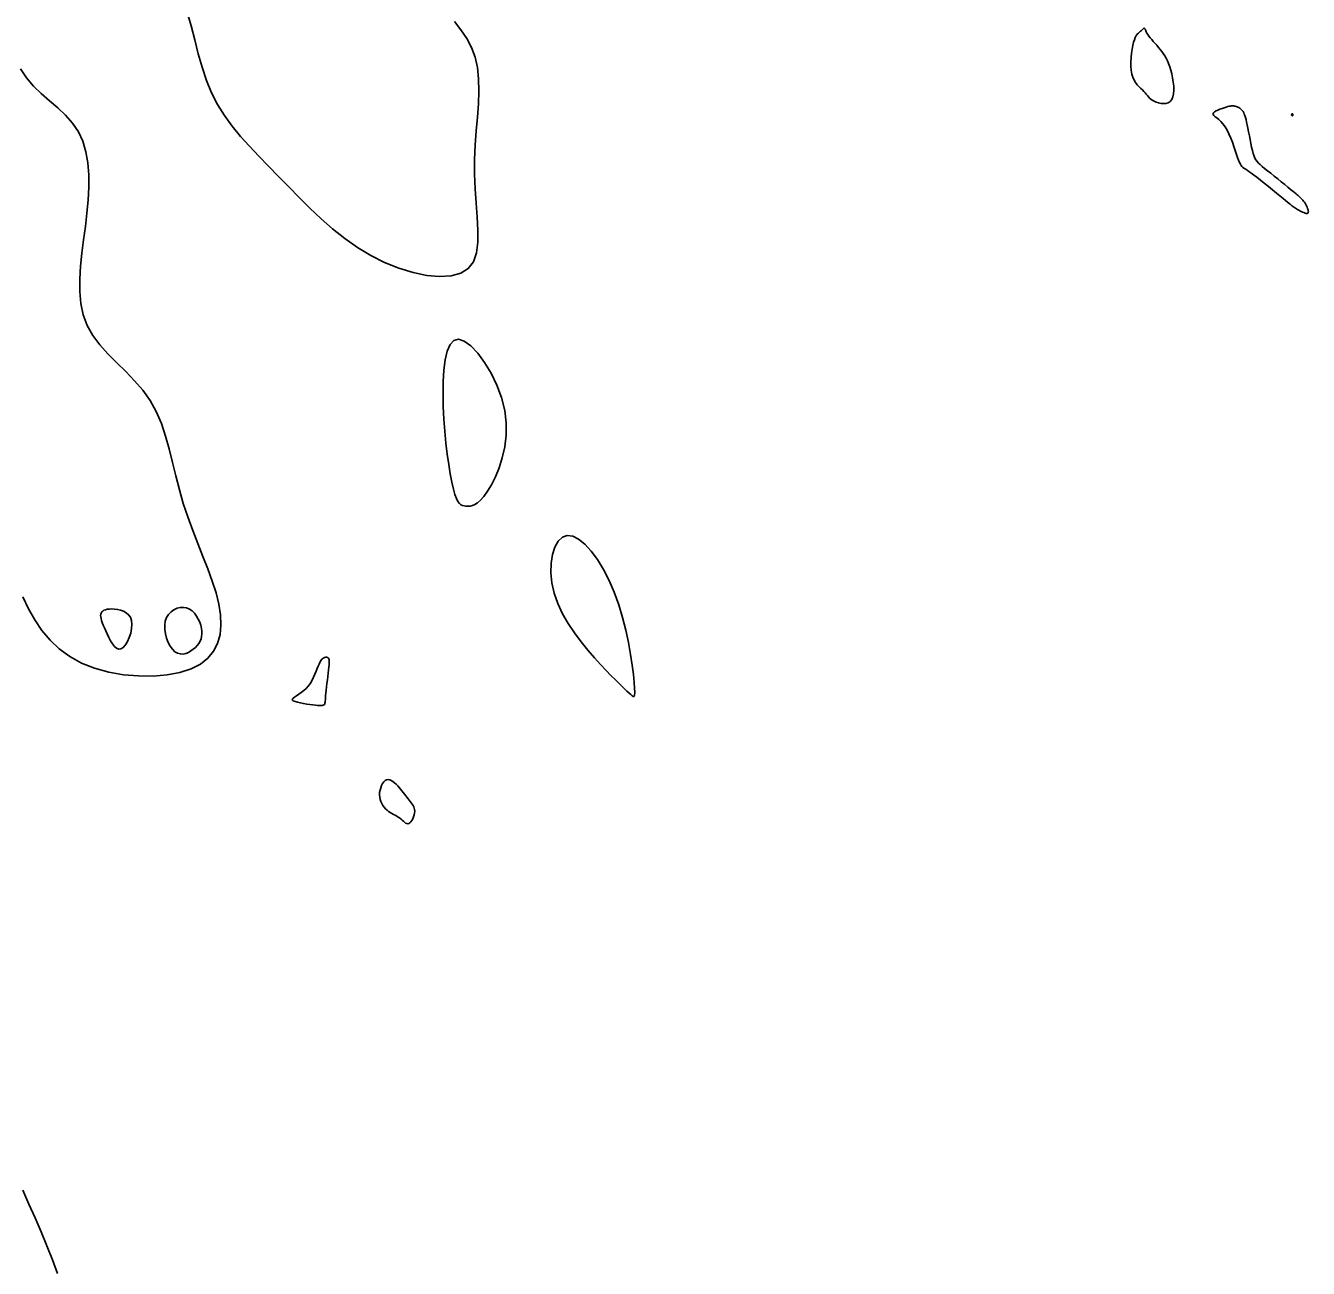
# Model space of a CAD drawing. Extents: x 3040093 to 3056816, y 408076 to 509144.
# Drawn here: x 3047390.5 to 3047482.6, y 436331.6 to 436420.9 of the extents above; entities that cross this region are included whole.
import ezdxf

# ---------------------------------------------------------------- set-up
doc = ezdxf.new("R2010")
doc.units = 0
doc.layers.add('V-CHAN-CONT-EL17', color=7, linetype='Continuous')

msp = doc.modelspace()

# ---------------------------------------------------------------- linework, layer by layer
at = {"layer": 'V-CHAN-CONT-EL17'}
for points in [[(3047402.09, 436421.875), (3047402.367, 436420.882), (3047402.626, 436419.882), (3047402.884, 436418.889), (3047403.161, 436417.916), (3047403.472, 436416.974), (3047403.837, 436416.078), (3047404.268, 436415.236), (3047404.763, 436414.441), (3047405.313, 436413.683), (3047405.912, 436412.952), (3047406.553, 436412.237), (3047407.227, 436411.527), (3047407.928, 436410.811), (3047408.648, 436410.08), (3047409.381, 436409.327), (3047410.132, 436408.56), (3047410.904, 436407.793), (3047411.703, 436407.038), (3047412.534, 436406.309), (3047413.402, 436405.617), (3047414.312, 436404.977), (3047415.269, 436404.4), (3047416.272, 436403.9), (3047417.298, 436403.487), (3047418.318, 436403.173), (3047419.301, 436402.967), (3047420.219, 436402.882), (3047421.042, 436402.927), (3047421.74, 436403.113), (3047422.284, 436403.452), (3047422.656, 436403.948), (3047422.874, 436404.587), (3047422.972, 436405.346), (3047422.978, 436406.206), (3047422.925, 436407.145), (3047422.843, 436408.143), (3047422.763, 436409.179), (3047422.716, 436410.231), (3047422.724, 436411.282), (3047422.776, 436412.321), (3047422.854, 436413.341), (3047422.937, 436414.334), (3047423.006, 436415.293), (3047423.043, 436416.211), (3047423.026, 436417.079), (3047422.938, 436417.891), (3047422.763, 436418.642), (3047422.503, 436419.338), (3047422.165, 436419.991), (3047421.756, 436420.61), (3047421.282, 436421.205)], [(3047390.281, 436379.875), (3047390.684, 436379.021), (3047391.138, 436378.212), (3047391.652, 436377.454), (3047392.235, 436376.758), (3047392.897, 436376.13), (3047393.646, 436375.581), (3047394.491, 436375.116), (3047395.435, 436374.745), (3047396.453, 436374.467), (3047397.513, 436374.281), (3047398.586, 436374.186), (3047399.64, 436374.181), (3047400.643, 436374.266), (3047401.564, 436374.438), (3047402.373, 436374.697), (3047403.044, 436375.042), (3047403.58, 436375.466), (3047403.987, 436375.964), (3047404.273, 436376.53), (3047404.446, 436377.157), (3047404.513, 436377.839), (3047404.482, 436378.57), (3047404.361, 436379.344), (3047404.159, 436380.156), (3047403.89, 436381), (3047403.572, 436381.875), (3047403.22, 436382.777), (3047402.851, 436383.702), (3047402.481, 436384.648), (3047402.128, 436385.61), (3047401.806, 436386.585), (3047401.527, 436387.57), (3047401.279, 436388.556), (3047401.044, 436389.533), (3047400.803, 436390.493), (3047400.539, 436391.426), (3047400.234, 436392.323), (3047399.87, 436393.175), (3047399.428, 436393.972), (3047398.899, 436394.71), (3047398.304, 436395.399), (3047397.669, 436396.055), (3047397.024, 436396.692), (3047396.397, 436397.326), (3047395.815, 436397.972), (3047395.307, 436398.645), (3047394.902, 436399.36), (3047394.619, 436400.129), (3047394.449, 436400.947), (3047394.373, 436401.807), (3047394.373, 436402.702), (3047394.431, 436403.624), (3047394.53, 436404.566), (3047394.65, 436405.519), (3047394.775, 436406.477), (3047394.886, 436407.432), (3047394.972, 436408.375), (3047395.02, 436409.297), (3047395.017, 436410.19), (3047394.954, 436411.044), (3047394.816, 436411.851), (3047394.593, 436412.603), (3047394.273, 436413.289), (3047393.849, 436413.907), (3047393.343, 436414.47), (3047392.783, 436414.999), (3047392.195, 436415.511), (3047391.606, 436416.028), (3047391.045, 436416.567), (3047390.537, 436417.149), (3047390.112, 436417.792)], [(3047392.774, 436331.25), (3047392.404, 436332.253), (3047392.009, 436333.253), (3047391.593, 436334.252), (3047391.161, 436335.25), (3047390.718, 436336.25), (3047390.269, 436337.252)]]:
    msp.add_lwpolyline(points, dxfattribs=at)
for points in [[(3047471.696, 436415.408), (3047471.865, 436415.354), (3047472.044, 436415.317), (3047472.225, 436415.303), (3047472.402, 436415.318), (3047472.565, 436415.368), (3047472.707, 436415.458), (3047472.82, 436415.595), (3047472.899, 436415.781), (3047472.945, 436416.009), (3047472.962, 436416.27), (3047472.954, 436416.552), (3047472.924, 436416.847), (3047472.878, 436417.145), (3047472.818, 436417.435), (3047472.748, 436417.707), (3047472.671, 436417.954), (3047472.589, 436418.177), (3047472.501, 436418.38), (3047472.407, 436418.565), (3047472.307, 436418.736), (3047472.202, 436418.897), (3047472.092, 436419.05), (3047471.976, 436419.199), (3047471.855, 436419.347), (3047471.732, 436419.494), (3047471.609, 436419.637), (3047471.489, 436419.777), (3047471.375, 436419.91), (3047471.269, 436420.037), (3047471.176, 436420.156), (3047471.096, 436420.266), (3047471.034, 436420.365), (3047470.985, 436420.453), (3047470.948, 436420.53), (3047470.92, 436420.594), (3047470.898, 436420.646), (3047470.88, 436420.684), (3047470.862, 436420.708), (3047470.841, 436420.718), (3047470.817, 436420.713), (3047470.787, 436420.695), (3047470.753, 436420.667), (3047470.716, 436420.631), (3047470.674, 436420.59), (3047470.629, 436420.545), (3047470.581, 436420.499), (3047470.529, 436420.455), (3047470.476, 436420.413), (3047470.42, 436420.368), (3047470.363, 436420.315), (3047470.305, 436420.248), (3047470.246, 436420.159), (3047470.188, 436420.044), (3047470.13, 436419.895), (3047470.074, 436419.708), (3047470.02, 436419.477), (3047469.971, 436419.211), (3047469.929, 436418.919), (3047469.899, 436418.612), (3047469.883, 436418.299), (3047469.885, 436417.991), (3047469.906, 436417.698), (3047469.952, 436417.43), (3047470.022, 436417.194), (3047470.114, 436416.988), (3047470.221, 436416.81), (3047470.339, 436416.654), (3047470.463, 436416.517), (3047470.586, 436416.394), (3047470.704, 436416.283), (3047470.811, 436416.178), (3047470.904, 436416.077), (3047470.987, 436415.978), (3047471.063, 436415.883), (3047471.139, 436415.792), (3047471.22, 436415.706), (3047471.311, 436415.623), (3047471.418, 436415.546), (3047471.545, 436415.474)], [(3047482.022, 436407.609), (3047482.116, 436407.559), (3047482.211, 436407.512), (3047482.305, 436407.472), (3047482.393, 436407.44), (3047482.472, 436407.421), (3047482.537, 436407.419), (3047482.587, 436407.435), (3047482.616, 436407.473), (3047482.628, 436407.53), (3047482.625, 436407.601), (3047482.607, 436407.685), (3047482.579, 436407.776), (3047482.541, 436407.871), (3047482.497, 436407.966), (3047482.448, 436408.057), (3047482.397, 436408.143), (3047482.344, 436408.221), (3047482.291, 436408.293), (3047482.237, 436408.359), (3047482.184, 436408.419), (3047482.133, 436408.474), (3047482.083, 436408.524), (3047482.036, 436408.57), (3047481.991, 436408.612), (3047481.945, 436408.654), (3047481.892, 436408.701), (3047481.828, 436408.756), (3047481.747, 436408.823), (3047481.644, 436408.908), (3047481.514, 436409.014), (3047481.352, 436409.146), (3047481.155, 436409.305), (3047480.931, 436409.487), (3047480.687, 436409.685), (3047480.433, 436409.891), (3047480.177, 436410.098), (3047479.929, 436410.299), (3047479.696, 436410.487), (3047479.488, 436410.655), (3047479.312, 436410.798), (3047479.166, 436410.922), (3047479.044, 436411.035), (3047478.944, 436411.145), (3047478.861, 436411.261), (3047478.79, 436411.39), (3047478.728, 436411.54), (3047478.67, 436411.72), (3047478.612, 436411.935), (3047478.555, 436412.178), (3047478.499, 436412.443), (3047478.444, 436412.719), (3047478.39, 436412.999), (3047478.338, 436413.273), (3047478.288, 436413.533), (3047478.241, 436413.771), (3047478.196, 436413.979), (3047478.153, 436414.159), (3047478.112, 436414.313), (3047478.07, 436414.445), (3047478.027, 436414.557), (3047477.982, 436414.653), (3047477.935, 436414.735), (3047477.883, 436414.806), (3047477.826, 436414.869), (3047477.765, 436414.924), (3047477.702, 436414.972), (3047477.636, 436415.014), (3047477.569, 436415.049), (3047477.503, 436415.078), (3047477.437, 436415.101), (3047477.373, 436415.12), (3047477.312, 436415.133), (3047477.251, 436415.142), (3047477.187, 436415.144), (3047477.117, 436415.141), (3047477.039, 436415.13), (3047476.949, 436415.112), (3047476.845, 436415.086), (3047476.724, 436415.052), (3047476.585, 436415.009), (3047476.434, 436414.959), (3047476.281, 436414.903), (3047476.134, 436414.841), (3047476.001, 436414.777), (3047475.893, 436414.71), (3047475.816, 436414.643), (3047475.78, 436414.576), (3047475.792, 436414.511), (3047475.846, 436414.442), (3047475.935, 436414.364), (3047476.051, 436414.272), (3047476.188, 436414.16), (3047476.337, 436414.022), (3047476.492, 436413.853), (3047476.645, 436413.648), (3047476.79, 436413.404), (3047476.925, 436413.128), (3047477.052, 436412.832), (3047477.169, 436412.527), (3047477.277, 436412.222), (3047477.377, 436411.93), (3047477.467, 436411.66), (3047477.549, 436411.425), (3047477.622, 436411.231), (3047477.688, 436411.076), (3047477.746, 436410.956), (3047477.799, 436410.865), (3047477.846, 436410.798), (3047477.889, 436410.75), (3047477.929, 436410.716), (3047477.965, 436410.691), (3047478.001, 436410.67), (3047478.041, 436410.647), (3047478.091, 436410.618), (3047478.157, 436410.577), (3047478.243, 436410.518), (3047478.358, 436410.437), (3047478.505, 436410.329), (3047478.691, 436410.188), (3047478.918, 436410.011), (3047479.179, 436409.805), (3047479.462, 436409.58), (3047479.755, 436409.345), (3047480.048, 436409.11), (3047480.329, 436408.883), (3047480.587, 436408.674), (3047480.81, 436408.492), (3047480.99, 436408.345), (3047481.131, 436408.23), (3047481.238, 436408.142), (3047481.318, 436408.076), (3047481.376, 436408.028), (3047481.42, 436407.992), (3047481.455, 436407.964), (3047481.488, 436407.939), (3047481.524, 436407.913), (3047481.564, 436407.885), (3047481.609, 436407.854), (3047481.66, 436407.821), (3047481.717, 436407.785), (3047481.781, 436407.746), (3047481.853, 436407.704), (3047481.933, 436407.658)], [(3047481.491, 436414.44), (3047481.499, 436414.445), (3047481.506, 436414.451), (3047481.511, 436414.46), (3047481.516, 436414.469), (3047481.52, 436414.48), (3047481.522, 436414.49), (3047481.523, 436414.502), (3047481.523, 436414.513), (3047481.521, 436414.524), (3047481.518, 436414.534), (3047481.513, 436414.544), (3047481.509, 436414.553), (3047481.503, 436414.561), (3047481.497, 436414.568), (3047481.492, 436414.574), (3047481.486, 436414.578), (3047481.48, 436414.58), (3047481.474, 436414.581), (3047481.468, 436414.581), (3047481.463, 436414.579), (3047481.457, 436414.576), (3047481.452, 436414.571), (3047481.447, 436414.565), (3047481.441, 436414.557), (3047481.436, 436414.548), (3047481.432, 436414.538), (3047481.428, 436414.528), (3047481.426, 436414.517), (3047481.424, 436414.505), (3047481.424, 436414.494), (3047481.426, 436414.483), (3047481.43, 436414.473), (3047481.435, 436414.464), (3047481.441, 436414.455), (3047481.449, 436414.448), (3047481.457, 436414.442), (3047481.466, 436414.438), (3047481.475, 436414.437), (3047481.483, 436414.437)], [(3047424.677, 436394.183), (3047424.341, 436395.085), (3047423.926, 436395.94), (3047423.457, 436396.715), (3047422.961, 436397.379), (3047422.465, 436397.9), (3047421.996, 436398.246), (3047421.58, 436398.384), (3047421.238, 436398.294), (3047420.968, 436397.995), (3047420.764, 436397.518), (3047420.619, 436396.895), (3047420.525, 436396.155), (3047420.476, 436395.33), (3047420.465, 436394.45), (3047420.485, 436393.546), (3047420.53, 436392.647), (3047420.595, 436391.767), (3047420.677, 436390.919), (3047420.772, 436390.117), (3047420.876, 436389.373), (3047420.987, 436388.699), (3047421.101, 436388.108), (3047421.213, 436387.614), (3047421.322, 436387.223), (3047421.428, 436386.928), (3047421.534, 436386.715), (3047421.64, 436386.569), (3047421.75, 436386.478), (3047421.864, 436386.427), (3047421.985, 436386.402), (3047422.114, 436386.391), (3047422.254, 436386.385), (3047422.407, 436386.391), (3047422.572, 436386.423), (3047422.754, 436386.496), (3047422.952, 436386.622), (3047423.168, 436386.815), (3047423.405, 436387.088), (3047423.664, 436387.455), (3047423.943, 436387.925), (3047424.225, 436388.49), (3047424.492, 436389.141), (3047424.723, 436389.864), (3047424.9, 436390.65), (3047425.003, 436391.486), (3047425.012, 436392.362), (3047424.907, 436393.266)], [(3047432.399, 436381.054), (3047431.99, 436381.84), (3047431.555, 436382.546), (3047431.105, 436383.154), (3047430.651, 436383.648), (3047430.206, 436384.011), (3047429.782, 436384.225), (3047429.39, 436384.274), (3047429.041, 436384.148), (3047428.745, 436383.862), (3047428.506, 436383.442), (3047428.334, 436382.909), (3047428.235, 436382.289), (3047428.216, 436381.603), (3047428.285, 436380.876), (3047428.448, 436380.132), (3047428.708, 436379.391), (3047429.052, 436378.663), (3047429.459, 436377.956), (3047429.911, 436377.279), (3047430.388, 436376.638), (3047430.872, 436376.041), (3047431.343, 436375.496), (3047431.783, 436375.01), (3047432.176, 436374.59), (3047432.521, 436374.23), (3047432.824, 436373.924), (3047433.087, 436373.665), (3047433.315, 436373.446), (3047433.511, 436373.261), (3047433.68, 436373.103), (3047433.824, 436372.965), (3047433.947, 436372.845), (3047434.05, 436372.753), (3047434.131, 436372.708), (3047434.19, 436372.724), (3047434.227, 436372.818), (3047434.241, 436373.006), (3047434.231, 436373.303), (3047434.198, 436373.727), (3047434.139, 436374.287), (3047434.053, 436374.965), (3047433.935, 436375.738), (3047433.784, 436376.582), (3047433.595, 436377.475), (3047433.364, 436378.392), (3047433.09, 436379.309), (3047432.769, 436380.204)], [(3047401.031, 436376.105), (3047400.867, 436376.333), (3047400.723, 436376.601), (3047400.606, 436376.898), (3047400.521, 436377.212), (3047400.474, 436377.53), (3047400.47, 436377.84), (3047400.514, 436378.129), (3047400.611, 436378.388), (3047400.753, 436378.611), (3047400.931, 436378.797), (3047401.136, 436378.943), (3047401.36, 436379.047), (3047401.592, 436379.105), (3047401.825, 436379.117), (3047402.049, 436379.078), (3047402.255, 436378.99), (3047402.443, 436378.857), (3047402.611, 436378.689), (3047402.757, 436378.494), (3047402.882, 436378.28), (3047402.984, 436378.055), (3047403.063, 436377.828), (3047403.116, 436377.607), (3047403.144, 436377.399), (3047403.147, 436377.204), (3047403.126, 436377.021), (3047403.081, 436376.849), (3047403.014, 436376.686), (3047402.924, 436376.532), (3047402.812, 436376.384), (3047402.68, 436376.243), (3047402.528, 436376.107), (3047402.359, 436375.984), (3047402.178, 436375.881), (3047401.987, 436375.805), (3047401.792, 436375.765), (3047401.595, 436375.768), (3047401.4, 436375.821), (3047401.21, 436375.932)], [(3047396.141, 436377.657), (3047396.059, 436377.849), (3047395.99, 436378.02), (3047395.935, 436378.171), (3047395.896, 436378.306), (3047395.872, 436378.425), (3047395.864, 436378.531), (3047395.874, 436378.625), (3047395.902, 436378.71), (3047395.949, 436378.785), (3047396.016, 436378.85), (3047396.103, 436378.903), (3047396.212, 436378.946), (3047396.343, 436378.976), (3047396.497, 436378.994), (3047396.675, 436378.999), (3047396.875, 436378.99), (3047397.09, 436378.963), (3047397.308, 436378.914), (3047397.52, 436378.837), (3047397.715, 436378.729), (3047397.883, 436378.585), (3047398.013, 436378.401), (3047398.095, 436378.172), (3047398.121, 436377.897), (3047398.098, 436377.591), (3047398.031, 436377.272), (3047397.93, 436376.959), (3047397.801, 436376.669), (3047397.653, 436376.422), (3047397.493, 436376.236), (3047397.329, 436376.128), (3047397.169, 436376.112), (3047397.013, 436376.179), (3047396.863, 436376.312), (3047396.72, 436376.496), (3047396.585, 436376.717), (3047396.458, 436376.958), (3047396.341, 436377.205), (3047396.235, 436377.442)], [(3047409.711, 436372.401), (3047409.838, 436372.345), (3047410.01, 436372.294), (3047410.216, 436372.247), (3047410.441, 436372.205), (3047410.674, 436372.169), (3047410.902, 436372.137), (3047411.113, 436372.111), (3047411.296, 436372.09), (3047411.452, 436372.076), (3047411.583, 436372.068), (3047411.691, 436372.067), (3047411.778, 436372.074), (3047411.847, 436372.088), (3047411.9, 436372.111), (3047411.94, 436372.142), (3047411.968, 436372.183), (3047411.987, 436372.236), (3047412, 436372.304), (3047412.008, 436372.389), (3047412.014, 436372.494), (3047412.021, 436372.621), (3047412.03, 436372.775), (3047412.045, 436372.956), (3047412.067, 436373.167), (3047412.094, 436373.401), (3047412.125, 436373.649), (3047412.157, 436373.903), (3047412.19, 436374.156), (3047412.221, 436374.399), (3047412.249, 436374.623), (3047412.271, 436374.821), (3047412.286, 436374.986), (3047412.294, 436375.121), (3047412.296, 436375.228), (3047412.291, 436375.312), (3047412.281, 436375.376), (3047412.265, 436375.423), (3047412.243, 436375.458), (3047412.217, 436375.485), (3047412.187, 436375.505), (3047412.152, 436375.52), (3047412.114, 436375.53), (3047412.074, 436375.534), (3047412.032, 436375.532), (3047411.989, 436375.525), (3047411.945, 436375.511), (3047411.901, 436375.492), (3047411.858, 436375.465), (3047411.814, 436375.43), (3047411.77, 436375.384), (3047411.723, 436375.323), (3047411.674, 436375.246), (3047411.621, 436375.148), (3047411.564, 436375.029), (3047411.501, 436374.885), (3047411.432, 436374.715), (3047411.355, 436374.524), (3047411.269, 436374.319), (3047411.171, 436374.105), (3047411.061, 436373.889), (3047410.936, 436373.677), (3047410.796, 436373.477), (3047410.638, 436373.294), (3047410.463, 436373.132), (3047410.28, 436372.993), (3047410.101, 436372.871), (3047409.935, 436372.767), (3047409.796, 436372.675), (3047409.692, 436372.596), (3047409.637, 436372.525), (3047409.641, 436372.461)], [(3047415.919, 436365.474), (3047415.952, 436365.313), (3047416.002, 436365.16), (3047416.068, 436365.016), (3047416.147, 436364.882), (3047416.238, 436364.759), (3047416.337, 436364.647), (3047416.444, 436364.547), (3047416.556, 436364.459), (3047416.672, 436364.382), (3047416.789, 436364.312), (3047416.907, 436364.247), (3047417.024, 436364.185), (3047417.137, 436364.122), (3047417.247, 436364.056), (3047417.35, 436363.985), (3047417.447, 436363.906), (3047417.537, 436363.825), (3047417.622, 436363.747), (3047417.702, 436363.677), (3047417.78, 436363.62), (3047417.855, 436363.582), (3047417.93, 436363.568), (3047418.005, 436363.584), (3047418.08, 436363.633), (3047418.155, 436363.712), (3047418.225, 436363.814), (3047418.289, 436363.933), (3047418.344, 436364.064), (3047418.387, 436364.2), (3047418.417, 436364.337), (3047418.429, 436364.467), (3047418.423, 436364.586), (3047418.401, 436364.696), (3047418.363, 436364.798), (3047418.313, 436364.894), (3047418.252, 436364.987), (3047418.184, 436365.078), (3047418.11, 436365.171), (3047418.032, 436365.267), (3047417.953, 436365.367), (3047417.871, 436365.472), (3047417.788, 436365.581), (3047417.701, 436365.694), (3047417.612, 436365.81), (3047417.518, 436365.928), (3047417.42, 436366.048), (3047417.317, 436366.169), (3047417.208, 436366.29), (3047417.096, 436366.407), (3047416.981, 436366.514), (3047416.865, 436366.606), (3047416.748, 436366.679), (3047416.633, 436366.727), (3047416.52, 436366.744), (3047416.411, 436366.727), (3047416.308, 436366.671), (3047416.212, 436366.58), (3047416.125, 436366.461), (3047416.05, 436366.319), (3047415.988, 436366.16), (3047415.943, 436365.991), (3047415.914, 436365.816), (3047415.906, 436365.642)]]:
    msp.add_lwpolyline(points, close=True, dxfattribs=at)

doc.saveas('drawing.dxf')
